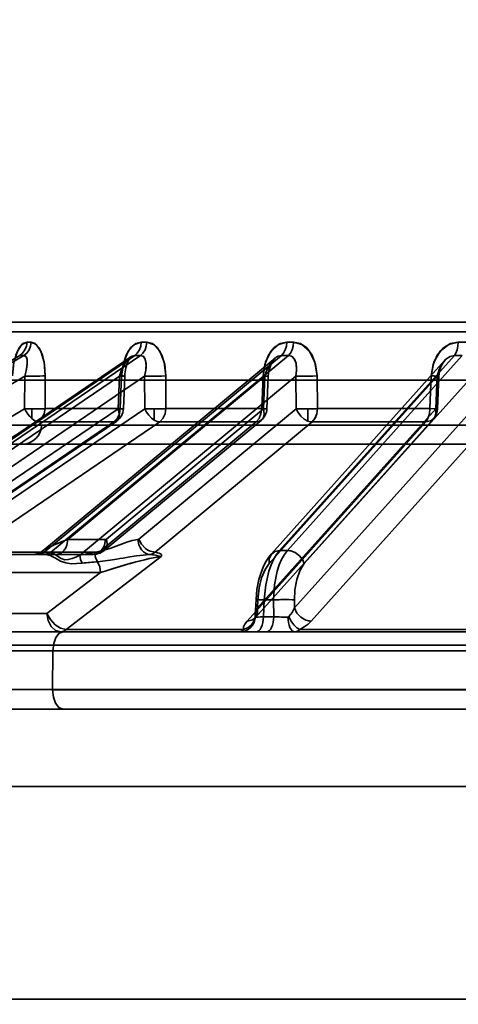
# Model space of a CAD drawing. Header units: millimetres. Extents: x -1465 to 393277, y -3788 to 454312.
# Tile 372 of 656: x 358515 to 358537, y 11625 to 11675. Entities that reach past the tile are written whole.
import ezdxf

# ---------------------------------------------------------------- set-up
doc = ezdxf.new("R2010")
doc.units = ezdxf.units.MM
doc.header["$XCLIPFRAME"] = 2
doc.layers.add('AHU03-3-68634OBJ', color=8, linetype='Continuous')
doc.layers.add('EC-MTR_250-0_7OBJ', color=8, linetype='Continuous')
picture_1 = doc.add_image_def('image1.bmp', size_in_pixel=(951, 911))

msp = doc.modelspace()

# ---------------------------------------------------------------- linework, layer by layer
at = {"layer": 'AHU03-3-68634OBJ', "color": 8, "linetype": 'Continuous', "lineweight": 35, "ltscale": 100}
for p, q in [((358697.111, 11639.827), (358429.111, 11639.827)), ((358696.611, 11635.827), (358429.611, 11635.827)), ((358696.611, 11624.827), (358429.611, 11624.827))]:
    msp.add_line(p, q, dxfattribs=at)
at = {"layer": 'EC-MTR_250-0_7OBJ', "color": 8, "linetype": 'Continuous', "lineweight": 35, "ltscale": 100}
for p, q in [((358560.959, 11659.827), (358509.141, 11659.827)), ((358560.979, 11659.34), (358508.642, 11659.34)), ((358537.608, 11658.802), (358537.207, 11658.802)), ((358497.636, 11648.028), (358514.538, 11658.115)), ((358497.853, 11648.028), (358514.755, 11658.115)), ((358520.288, 11658.044), (358505.303, 11647.842)), ((358505.507, 11647.917), (358520.485, 11658.115)), ((358505.804, 11647.919), (358520.778, 11658.115)), ((358527.736, 11657.973), (358515.726, 11648.009)), ((358515.781, 11647.919), (358528.071, 11658.115)), ((358516.136, 11647.917), (358528.428, 11658.115)), ((358520.205, 11657.938), (358520.233, 11657.981)), ((358527.968, 11648.028), (358537.003, 11658.115)), ((358528.376, 11648.028), (358537.41, 11658.115)), ((358537.003, 11658.115), (358537.41, 11658.115)), ((358520.007, 11657.375), (358520.029, 11657.478)), ((358520.029, 11657.477), (358520.054, 11657.575)), ((358520.054, 11657.574), (358520.082, 11657.665)), ((358520.082, 11657.665), (358520.113, 11657.748)), ((358520.112, 11657.747), (358520.144, 11657.821)), ((358520.144, 11657.821), (358520.175, 11657.886)), ((358520.175, 11657.886), (358520.206, 11657.939)), ((358536.497, 11657.845), (358527.548, 11647.854)), ((358536.261, 11657.373), (358536.294, 11657.475)), ((358536.293, 11657.474), (358536.331, 11657.57)), ((358498.546, 11647.348), (358514.803, 11657.05)), ((358506.078, 11647.782), (358519.689, 11657.05)), ((358508.585, 11648.599), (358520.996, 11657.05)), ((358514.803, 11657.05), (358514.793, 11655.357)), ((358515.859, 11657.057), (358515.849, 11655.364)), ((358515.849, 11655.364), (358515.859, 11657.057)), ((358517.03, 11648.599), (358527.215, 11657.05)), ((358517.638, 11647.782), (358528.808, 11657.05)), ((358519.689, 11657.05), (358519.619, 11655.357)), ((358519.736, 11655.364), (358519.805, 11657.057)), ((358519.805, 11657.057), (358519.736, 11655.364)), ((358519.9, 11655.352), (358519.97, 11657.045)), ((358519.97, 11657.045), (358519.977, 11657.158)), ((358519.97, 11657.045), (358519.977, 11657.157)), ((358519.977, 11657.157), (358519.99, 11657.268)), ((358519.99, 11657.268), (358520.007, 11657.375)), ((358520.996, 11657.05), (358521, 11655.357)), ((358522.097, 11655.364), (358522.093, 11657.057)), ((358522.097, 11655.364), (358522.093, 11657.057)), ((358527.044, 11655.364), (358527.116, 11657.057)), ((358527.215, 11657.05), (358527.143, 11655.357)), ((358527.316, 11655.351), (358527.387, 11657.043)), ((358527.387, 11657.043), (358527.398, 11657.174)), ((358527.432, 11647.348), (358536.121, 11657.05)), ((358528.808, 11657.05), (358528.827, 11655.357)), ((358529.249, 11647.348), (358537.939, 11657.05)), ((358529.904, 11657.057), (358529.921, 11655.364)), ((358529.921, 11655.364), (358529.904, 11657.057)), ((358535.81, 11657.057), (358535.739, 11655.364)), ((358536.121, 11657.05), (358536.05, 11655.357)), ((358536.137, 11655.351), (358536.209, 11657.044)), ((358536.209, 11657.044), (358536.218, 11657.157)), ((358536.218, 11657.156), (358536.236, 11657.268)), ((358536.236, 11657.267), (358536.262, 11657.374)), ((358512.261, 11656.827), (358613.961, 11656.827)), ((358497.525, 11645.056), (358514.793, 11655.357)), ((358509.711, 11648.614), (358519.619, 11655.357)), ((358511.104, 11648.622), (358521, 11655.357)), ((358515.157, 11654.851), (358515.157, 11655.351)), ((358519.736, 11655.364), (358515.849, 11655.364)), ((358519.022, 11648.622), (358527.143, 11655.357)), ((358520.695, 11648.614), (358528.827, 11655.357)), ((358521.496, 11654.769), (358521.496, 11655.351)), ((358527.044, 11655.364), (358522.097, 11655.364)), ((358526.82, 11645.056), (358536.05, 11655.357)), ((358528.74, 11645.056), (358537.97, 11655.357)), ((358529.435, 11654.723), (358529.435, 11655.352)), ((358535.739, 11655.364), (358529.921, 11655.364)), ((358498.213, 11644.376), (358515.479, 11654.677)), ((358509.487, 11647.934), (358519.397, 11654.677)), ((358509.643, 11647.981), (358519.551, 11654.723)), ((358515.669, 11654.501), (358510.789, 11654.501)), ((358511.881, 11647.942), (358521.776, 11654.677)), ((358519.397, 11654.677), (358515.479, 11654.677)), ((358515.669, 11654.501), (358610.553, 11654.501)), ((358518.639, 11647.942), (358526.762, 11654.677)), ((358518.905, 11648.034), (358527.027, 11654.769)), ((358521.532, 11647.934), (358529.662, 11654.677)), ((358526.762, 11654.677), (358521.776, 11654.677)), ((358526.292, 11644.376), (358535.525, 11654.677)), ((358526.704, 11644.55), (358535.934, 11654.851)), ((358529.606, 11644.376), (358538.833, 11654.677)), ((358535.525, 11654.677), (358529.662, 11654.677)), ((358511.789, 11653.527), (358561.124, 11653.527)), ((358518.964, 11648.599), (358517.03, 11648.599)), ((358515.545, 11647.827), (358505.516, 11647.827)), ((358518.639, 11647.942), (358511.881, 11647.942)), ((358515.313, 11647.832), (358515.22, 11647.827)), ((358515.405, 11647.849), (358515.312, 11647.832)), ((358515.494, 11647.875), (358515.404, 11647.848)), ((358515.579, 11647.912), (358515.493, 11647.875)), ((358515.834, 11647.827), (358515.545, 11647.827)), ((358515.658, 11647.957), (358515.577, 11647.911)), ((358515.729, 11648.01), (358515.656, 11647.956)), ((358516.07, 11647.919), (358515.781, 11647.919)), ((358518.336, 11647.827), (358515.834, 11647.827)), ((358518.678, 11647.896), (358518.758, 11647.934)), ((358528.376, 11648.028), (358527.968, 11648.028)), ((358516.936, 11643.942), (358521.853, 11647.712)), ((358518.718, 11646.889), (358511.175, 11646.89)), ((358518.718, 11646.889), (358515.945, 11644.765)), ((358515.945, 11644.765), (358518.718, 11646.889)), ((358526.714, 11644.661), (358526.753, 11645.487)), ((358526.82, 11645.056), (358526.84, 11645.478)), ((358527.134, 11644.599), (358527.175, 11645.478)), ((358527.66, 11645.478), (358527.175, 11645.478)), ((358527.672, 11644.599), (358527.66, 11645.478)), ((358528.74, 11645.056), (358528.735, 11645.478)), ((358515.945, 11644.765), (358511.398, 11644.765)), ((358526.681, 11644.522), (358526.682, 11644.523)), ((358526.682, 11644.523), (358526.689, 11644.533)), ((358526.692, 11644.545), (358526.685, 11644.529)), ((358526.689, 11644.533), (358526.704, 11644.55)), ((358527.672, 11644.599), (358527.134, 11644.599)), ((358513.097, 11643.827), (358526.757, 11643.827)), ((358526.099, 11643.942), (358516.936, 11643.942)), ((358526.757, 11643.827), (358527.295, 11643.827)), ((358527.295, 11643.827), (358554.115, 11643.827)), ((358539.635, 11643.942), (358529.016, 11643.942)), ((358630.245, 11643.127), (358503.725, 11643.127)), ((358507.248, 11642.845), (358554.268, 11642.845)), ((358516.24, 11640.845), (358516.258, 11642.845)), ((358516.24, 11640.845), (358506.68, 11640.845)), ((358548.71, 11640.845), (358516.24, 11640.845)), ((358548.71, 11640.827), (358516.24, 11640.827)), ((358513.121, 11639.827), (358552.882, 11639.827))]:
    msp.add_line(p, q, dxfattribs=at)
at = {"layer": 'EC-MTR_250-0_7OBJ', "color": 8, "linetype": 'Continuous', "lineweight": 35, "ltscale": 100, "flags": 128}
for points in [[(358514.159, 11657.057), (358514.218, 11657.637), (358514.338, 11658.127), (358514.506, 11658.5), (358514.705, 11658.727), (358514.916, 11658.802)], [(358514.916, 11658.802), (358514.655, 11658.686), (358514.418, 11658.332), (358514.242, 11657.768), (358514.159, 11657.057)], [(358514.538, 11658.115), (358514.688, 11658.234), (358514.809, 11658.4), (358514.887, 11658.597), (358514.916, 11658.802)], [(358514.755, 11658.115), (358514.905, 11658.234), (358515.025, 11658.4), (358515.102, 11658.597), (358515.131, 11658.802)], [(358515.131, 11658.802), (358515.395, 11658.686), (358515.633, 11658.332), (358515.8, 11657.768), (358515.859, 11657.057)], [(358515.859, 11657.057), (358515.821, 11657.637), (358515.711, 11658.127), (358515.545, 11658.5), (358515.345, 11658.727), (358515.131, 11658.802)], [(358519.805, 11657.057), (358519.879, 11657.637), (358520.039, 11658.127), (358520.265, 11658.5), (358520.533, 11658.727), (358520.817, 11658.802)], [(358520.817, 11658.801), (358520.465, 11658.686), (358520.146, 11658.332), (358519.912, 11657.768), (358519.805, 11657.057)], [(358520.817, 11658.802), (358520.792, 11658.597), (358520.723, 11658.4), (358520.617, 11658.234), (358520.485, 11658.115)], [(358520.778, 11658.115), (358520.909, 11658.234), (358521.014, 11658.4), (358521.082, 11658.597), (358521.106, 11658.802)], [(358521.106, 11658.802), (358521.461, 11658.686), (358521.781, 11658.332), (358522.008, 11657.768), (358522.093, 11657.057)], [(358522.093, 11657.057), (358522.037, 11657.637), (358521.887, 11658.127), (358521.663, 11658.5), (358521.393, 11658.727), (358521.107, 11658.801)], [(358528.344, 11658.802), (358527.915, 11658.686), (358527.525, 11658.332), (358527.241, 11657.768), (358527.116, 11657.057)], [(358527.116, 11657.057), (358527.203, 11657.637), (358527.395, 11658.127), (358527.67, 11658.5), (358527.997, 11658.727), (358528.343, 11658.801)], [(358528.071, 11658.115), (358528.179, 11658.234), (358528.267, 11658.4), (358528.323, 11658.597), (358528.344, 11658.802)], [(358528.696, 11658.802), (358528.676, 11658.597), (358528.621, 11658.4), (358528.534, 11658.234), (358528.428, 11658.115)], [(358529.904, 11657.057), (358529.832, 11657.637), (358529.647, 11658.127), (358529.374, 11658.5), (358529.045, 11658.727), (358528.696, 11658.802)], [(358528.697, 11658.801), (358529.128, 11658.686), (358529.518, 11658.332), (358529.796, 11657.768), (358529.904, 11657.057)], [(358537.207, 11658.802), (358536.716, 11658.686), (358536.272, 11658.332), (358535.949, 11657.768), (358535.81, 11657.057)], [(358535.81, 11657.057), (358535.906, 11657.637), (358536.123, 11658.127), (358536.437, 11658.5), (358536.81, 11658.727), (358537.207, 11658.802)], [(358537.207, 11658.802), (358537.191, 11658.597), (358537.149, 11658.4), (358537.083, 11658.234), (358537.003, 11658.115)], [(358514.803, 11657.05), (358514.874, 11657.314), (358514.914, 11657.546), (358514.929, 11657.747), (358514.916, 11657.908), (358514.884, 11658.019), (358514.843, 11658.079), (358514.755, 11658.115)], [(358514.803, 11657.05), (358514.889, 11657.385), (358514.927, 11657.679), (358514.916, 11657.913), (358514.856, 11658.063), (358514.755, 11658.115)], [(358519.689, 11657.05), (358519.783, 11657.314), (358519.891, 11657.546), (358520.011, 11657.747), (358520.136, 11657.908), (358520.253, 11658.019), (358520.346, 11658.079), (358520.485, 11658.115)], [(358520.233, 11657.981), (358520.257, 11658.012), (358520.275, 11658.033), (358520.286, 11658.043)], [(358520.996, 11657.05), (358521.052, 11657.314), (358521.072, 11657.546), (358521.062, 11657.747), (358521.023, 11657.908), (358520.964, 11658.019), (358520.901, 11658.079), (358520.778, 11658.115)], [(358520.996, 11657.05), (358521.057, 11657.347), (358521.069, 11657.692), (358521.021, 11657.913), (358520.917, 11658.067), (358520.778, 11658.115)], [(358527.215, 11657.05), (358527.3, 11657.314), (358527.407, 11657.546), (358527.531, 11657.747), (358527.666, 11657.908), (358527.797, 11658.019), (358527.905, 11658.079), (358528.071, 11658.115)], [(358527.397, 11657.17), (358527.418, 11657.301), (358527.445, 11657.421), (358527.479, 11657.533), (358527.518, 11657.635), (358527.559, 11657.725), (358527.601, 11657.802), (358527.643, 11657.865), (358527.681, 11657.915), (358527.716, 11657.953), (358527.746, 11657.981)], [(358527.416, 11657.293), (358527.442, 11657.41), (358527.475, 11657.52), (358527.512, 11657.62), (358527.552, 11657.711), (358527.594, 11657.79), (358527.636, 11657.856), (358527.676, 11657.909), (358527.713, 11657.951), (358527.746, 11657.98)], [(358528.808, 11657.05), (358528.846, 11657.314), (358528.846, 11657.546), (358528.812, 11657.747), (358528.747, 11657.908), (358528.663, 11658.019), (358528.58, 11658.079), (358528.428, 11658.115)], [(358528.808, 11657.05), (358528.849, 11657.347), (358528.825, 11657.692), (358528.744, 11657.913), (358528.601, 11658.067), (358528.428, 11658.115)], [(358536.121, 11657.05), (358536.221, 11657.385), (358536.371, 11657.679), (358536.563, 11657.913), (358536.78, 11658.063), (358537.003, 11658.115)], [(358536.331, 11657.57), (358536.374, 11657.658), (358536.42, 11657.737)], [(358536.374, 11657.658), (358536.42, 11657.737), (358536.468, 11657.806), (358536.517, 11657.864)], [(358515.166, 11657.044), (358515.38, 11657.044), (358515.578, 11657.046), (358515.741, 11657.051), (358515.859, 11657.057)], [(358519.97, 11657.045), (358519.958, 11657.044), (358519.938, 11657.043), (358519.924, 11657.044), (358519.909, 11657.044), (358519.891, 11657.044), (358519.849, 11657.045), (358519.801, 11657.046), (358519.747, 11657.048), (358519.689, 11657.05)], [(358519.805, 11657.057), (358519.84, 11657.055), (358519.872, 11657.053), (358519.9, 11657.051), (358519.924, 11657.049), (358519.944, 11657.048), (358519.958, 11657.046), (358519.969, 11657.045)], [(358522.093, 11657.057), (358521.865, 11657.048), (358521.565, 11657.044), (358521.253, 11657.044), (358520.996, 11657.05)], [(358520.996, 11657.05), (358521.22, 11657.045), (358521.492, 11657.043)], [(358521.492, 11657.043), (358521.833, 11657.048), (358522.093, 11657.057)], [(358527.215, 11657.05), (358527.256, 11657.048), (358527.293, 11657.047), (358527.325, 11657.045), (358527.351, 11657.044), (358527.37, 11657.044), (358527.383, 11657.043), (358527.354, 11657.045), (358527.328, 11657.047), (358527.295, 11657.048), (358527.214, 11657.052), (358527.116, 11657.057)], [(358529.904, 11657.057), (358529.645, 11657.048), (358529.333, 11657.044), (358529.034, 11657.044), (358528.808, 11657.05)], [(358529.417, 11657.045), (358529.683, 11657.049), (358529.904, 11657.057)], [(358536.209, 11657.044), (358536.197, 11657.043), (358536.18, 11657.044), (358536.164, 11657.044), (358536.144, 11657.045), (358536.121, 11657.045), (358536.095, 11657.046), (358536.035, 11657.048), (358535.965, 11657.051), (358535.889, 11657.053), (358535.81, 11657.057)], [(358536.121, 11657.05), (358536.15, 11657.048), (358536.174, 11657.047), (358536.193, 11657.045), (358536.204, 11657.044), (358536.176, 11657.044), (358536.15, 11657.044), (358536.116, 11657.045), (358536.076, 11657.047), (358536.03, 11657.048), (358535.98, 11657.05), (358535.926, 11657.052), (358535.81, 11657.057)], [(358536.121, 11657.05), (358536.14, 11657.049), (358536.158, 11657.048), (358536.172, 11657.047), (358536.185, 11657.046), (358536.195, 11657.045), (358536.205, 11657.044)], [(358515.157, 11654.851), (358515.055, 11654.956), (358514.958, 11655.079), (358514.793, 11655.357)], [(358515.849, 11655.364), (358515.788, 11655.36), (358515.723, 11655.358), (358515.655, 11655.356), (358515.588, 11655.354), (358515.522, 11655.353), (358515.459, 11655.352), (358515.399, 11655.351), (358515.343, 11655.351), (358515.29, 11655.351), (358515.239, 11655.351), (358515.192, 11655.351), (358515.157, 11655.351)], [(358515.849, 11655.364), (358515.799, 11655.088), (358515.671, 11654.85), (358515.479, 11654.677)], [(358519.736, 11655.364), (358519.691, 11655.088), (358519.573, 11654.849), (358519.397, 11654.677)], [(358519.397, 11654.677), (358519.486, 11654.692), (358519.562, 11654.731), (358519.621, 11654.794), (358519.661, 11654.878), (358519.682, 11654.981), (358519.681, 11655.097), (358519.619, 11655.357)], [(358519.871, 11655.355), (358519.896, 11655.351), (358519.808, 11655.352), (358519.619, 11655.357)], [(358519.736, 11655.364), (358519.871, 11655.355)], [(358521.496, 11654.769), (358521.35, 11654.877), (358521.213, 11655.017), (358521.094, 11655.18), (358521, 11655.357)], [(358521.496, 11655.351), (358521.457, 11655.351), (358521.411, 11655.351), (358521.362, 11655.351), (358521.309, 11655.351), (358521.252, 11655.352), (358521.192, 11655.353), (358521.129, 11655.354), (358521.065, 11655.355), (358521, 11655.357)], [(358521.496, 11655.351), (358521.531, 11655.351), (358521.576, 11655.351), (358521.623, 11655.352), (358521.672, 11655.352), (358521.725, 11655.353), (358521.782, 11655.354), (358521.842, 11655.355), (358521.904, 11655.357), (358521.968, 11655.359), (358522.033, 11655.361), (358522.097, 11655.364)], [(358522.097, 11655.364), (358522.054, 11655.088), (358521.943, 11654.85), (358521.776, 11654.677)], [(358527.044, 11655.364), (358527.007, 11655.088), (358526.909, 11654.85), (358526.762, 11654.677)], [(358527.044, 11655.364), (358527.008, 11655.093), (358526.912, 11654.854), (358526.762, 11654.677)], [(358526.762, 11654.677), (358526.874, 11654.692), (358526.972, 11654.731), (358527.054, 11654.794), (358527.117, 11654.878), (358527.159, 11654.981), (358527.177, 11655.097), (358527.143, 11655.357)], [(358527.044, 11655.364), (358527.229, 11655.355), (358527.312, 11655.351), (358527.283, 11655.352), (358527.143, 11655.357)], [(358528.827, 11655.357), (358528.891, 11655.355), (358528.957, 11655.353), (358529.022, 11655.352), (358529.086, 11655.351), (358529.146, 11655.351), (358529.204, 11655.351), (358529.258, 11655.351), (358529.308, 11655.351), (358529.356, 11655.351), (358529.4, 11655.352), (358529.435, 11655.352)], [(358529.435, 11654.723), (358529.245, 11654.824), (358529.071, 11654.972), (358528.927, 11655.155), (358528.827, 11655.357)], [(358529.435, 11655.352), (358529.473, 11655.352), (358529.519, 11655.353), (358529.566, 11655.354), (358529.618, 11655.355), (358529.674, 11655.356), (358529.733, 11655.357), (358529.794, 11655.359), (358529.857, 11655.361), (358529.921, 11655.364)], [(358529.921, 11655.364), (358529.857, 11655.361), (358529.794, 11655.359), (358529.733, 11655.357), (358529.674, 11655.356), (358529.618, 11655.355), (358529.566, 11655.354), (358529.519, 11655.353), (358529.473, 11655.352), (358529.435, 11655.352)], [(358529.921, 11655.364), (358529.89, 11655.101), (358529.805, 11654.866), (358529.662, 11654.677)], [(358529.921, 11655.364), (358529.887, 11655.088), (358529.797, 11654.85), (358529.662, 11654.677)], [(358535.739, 11655.364), (358535.71, 11655.088), (358535.636, 11654.85), (358535.525, 11654.677)], [(358535.525, 11654.677), (358535.636, 11654.85), (358535.711, 11655.088), (358535.739, 11655.364)], [(358535.525, 11654.677), (358535.771, 11654.731), (358535.874, 11654.794), (358535.957, 11654.878), (358536.017, 11654.981), (358536.054, 11655.097), (358536.05, 11655.357)], [(358535.739, 11655.364), (358535.967, 11655.355), (358536.105, 11655.351), (358536.134, 11655.352), (358536.05, 11655.357)], [(358515.157, 11654.851), (358515.244, 11654.778), (358515.328, 11654.724), (358515.407, 11654.69), (358515.479, 11654.677)], [(358521.496, 11654.769), (358521.641, 11654.702), (358521.776, 11654.677)], [(358529.435, 11654.723), (358529.493, 11654.704), (358529.662, 11654.677)], [(358517.03, 11648.599), (358516.827, 11648.523), (358516.647, 11648.452), (358516.489, 11648.388), (358516.35, 11648.33), (358516.227, 11648.276), (358516.12, 11648.228), (358516.027, 11648.184), (358515.946, 11648.144), (358515.878, 11648.107), (358515.82, 11648.074), (358515.772, 11648.043), (358515.734, 11648.015)], [(358517.03, 11648.599), (358516.822, 11648.521), (358516.633, 11648.448), (358516.464, 11648.379), (358516.314, 11648.316), (358516.183, 11648.258), (358516.067, 11648.204), (358515.944, 11648.143), (358515.854, 11648.093), (358515.792, 11648.056), (358515.75, 11648.028)], [(358516.403, 11647.827), (358516.513, 11647.839), (358516.625, 11647.879), (358516.736, 11647.95), (358516.836, 11648.049), (358516.918, 11648.172), (358516.979, 11648.311), (358517.03, 11648.599)], [(358517.03, 11648.599), (358516.979, 11648.311), (358516.919, 11648.173), (358516.837, 11648.05), (358516.737, 11647.95), (358516.626, 11647.879), (358516.513, 11647.84), (358516.403, 11647.827)], [(358518.336, 11647.827), (358518.448, 11647.84), (358518.563, 11647.881), (358518.673, 11647.952), (358518.772, 11648.052), (358518.854, 11648.174), (358518.913, 11648.312), (358518.964, 11648.599)], [(358520.644, 11648.59), (358520.359, 11648.541), (358520.078, 11648.461), (358519.799, 11648.362), (358519.66, 11648.309), (358519.521, 11648.257), (358519.382, 11648.205), (358519.242, 11648.154), (358518.963, 11648.059), (358518.4, 11647.919)], [(358518.4, 11647.919), (358518.963, 11648.059), (358519.243, 11648.154), (358519.382, 11648.205), (358519.521, 11648.256), (358519.66, 11648.309), (358519.799, 11648.362), (358520.078, 11648.461), (358520.359, 11648.541), (358520.644, 11648.59)], [(358519.022, 11648.622), (358519.056, 11648.371), (358519.038, 11648.25), (358518.995, 11648.143), (358518.929, 11648.055), (358518.843, 11647.992), (358518.639, 11647.942)], [(358518.994, 11648.605), (358518.964, 11648.599)], [(358519.022, 11648.622), (358518.994, 11648.605)], [(358520.644, 11648.591), (358520.662, 11648.595), (358520.679, 11648.603), (358520.695, 11648.614)], [(358521.247, 11647.823), (358521.142, 11647.844), (358521.035, 11647.89), (358520.932, 11647.964), (358520.838, 11648.063), (358520.76, 11648.183), (358520.701, 11648.316), (358520.644, 11648.591)], [(358520.695, 11648.614), (358520.835, 11648.354), (358521.042, 11648.135), (358521.161, 11648.051), (358521.286, 11647.988), (358521.532, 11647.934)], [(358515.545, 11647.827), (358515.605, 11647.833), (358515.666, 11647.85), (358515.725, 11647.879), (358515.781, 11647.919)], [(358515.734, 11648.015), (358515.706, 11647.991), (358515.688, 11647.97), (358515.681, 11647.952), (358515.686, 11647.937), (358515.705, 11647.927), (358515.738, 11647.921), (358515.781, 11647.919)], [(358515.696, 11647.978), (358515.686, 11647.947), (358515.708, 11647.928)], [(358515.724, 11648.007), (358515.696, 11647.978)], [(358515.708, 11647.928), (358515.781, 11647.919)], [(358515.75, 11648.028), (358515.724, 11648.007)], [(358515.834, 11647.827), (358515.847, 11647.827), (358515.86, 11647.827), (358515.872, 11647.826)], [(358515.872, 11647.826), (358516.006, 11647.849), (358516.136, 11647.917)], [(358517.773, 11647.373), (358517.465, 11647.348), (358517.198, 11647.347), (358516.923, 11647.383), (358516.655, 11647.481), (358516.386, 11647.628), (358516.118, 11647.763), (358515.872, 11647.826)], [(358516.07, 11647.919), (358516.093, 11647.919), (358516.114, 11647.918), (358516.136, 11647.917)], [(358516.136, 11647.917), (358516.322, 11647.85), (358516.492, 11647.738), (358516.679, 11647.613), (358516.873, 11647.551), (358517.051, 11647.561), (358517.254, 11647.618), (358517.431, 11647.687), (358517.638, 11647.782)], [(358517.638, 11647.782), (358517.818, 11647.817), (358518.4, 11647.919)], [(358517.638, 11647.782), (358517.685, 11647.567), (358517.773, 11647.373)], [(358517.638, 11647.782), (358517.685, 11647.569), (358517.773, 11647.373)], [(358518.336, 11647.827), (358518.493, 11647.857), (358518.639, 11647.942)], [(358518.337, 11647.827), (358518.423, 11647.831), (358518.509, 11647.844), (358518.594, 11647.866), (358518.678, 11647.896), (358518.758, 11647.934), (358518.834, 11647.981), (358518.905, 11648.034)], [(358518.565, 11647.449), (358518.454, 11647.67), (358518.4, 11647.919)], [(358518.565, 11647.45), (358519.217, 11647.527), (358519.551, 11647.58), (358519.72, 11647.609), (358519.89, 11647.637), (358520.062, 11647.667), (358520.236, 11647.696), (358520.583, 11647.751), (358520.923, 11647.795), (358521.246, 11647.823)], [(358521.532, 11647.934), (358521.394, 11647.858), (358521.247, 11647.823)], [(358521.247, 11647.823), (358521.408, 11647.81), (358521.556, 11647.787), (358521.693, 11647.754), (358521.77, 11647.73), (358521.853, 11647.712)], [(358521.853, 11647.712), (358521.77, 11647.73), (358521.693, 11647.754), (358521.556, 11647.787), (358521.408, 11647.81), (358521.247, 11647.823)], [(358521.853, 11647.712), (358521.875, 11647.765), (358521.861, 11647.813), (358521.819, 11647.854), (358521.749, 11647.89), (358521.658, 11647.915), (358521.532, 11647.934)], [(358527.548, 11647.854), (358527.406, 11647.677), (358527.278, 11647.479), (358527.163, 11647.259), (358527.062, 11647.025)], [(358527.968, 11648.028), (358527.808, 11647.819), (358527.663, 11647.57), (358527.533, 11647.284), (358527.42, 11646.966), (358527.254, 11646.256), (358527.175, 11645.478)], [(358527.968, 11648.028), (358527.726, 11647.98), (358527.528, 11647.83), (358527.427, 11647.601), (358527.432, 11647.348)], [(358527.66, 11645.478), (358527.706, 11646.256), (358527.849, 11646.966), (358527.952, 11647.284), (358528.075, 11647.57), (358528.217, 11647.819), (358528.376, 11648.028)], [(358528.551, 11648.007), (358528.506, 11648.016), (358528.376, 11648.028)], [(358529.249, 11647.348), (358529.157, 11647.558), (358528.996, 11647.759), (358528.782, 11647.917), (358528.551, 11648.007)], [(358518.565, 11647.449), (358518.671, 11647.19), (358518.718, 11646.889)], [(358521.853, 11647.712), (358521.663, 11647.692), (358521.453, 11647.654), (358521.235, 11647.608), (358520.988, 11647.551), (358520.773, 11647.497), (358520.539, 11647.436), (358520.258, 11647.359), (358519.997, 11647.285), (358519.717, 11647.203), (358519.361, 11647.095), (358518.949, 11646.966), (358518.718, 11646.889)], [(358518.718, 11646.889), (358518.956, 11646.968), (358519.38, 11647.101), (358519.733, 11647.208), (358520.01, 11647.289), (358520.277, 11647.365), (358520.555, 11647.44), (358520.785, 11647.5), (358521.002, 11647.554), (358521.243, 11647.61), (358521.46, 11647.655), (358521.671, 11647.693), (358521.853, 11647.712)], [(358526.84, 11645.478), (358526.909, 11646.093), (358527.039, 11646.608), (358527.226, 11647.049), (358527.432, 11647.348)], [(358529.249, 11647.348), (358529.014, 11646.982), (358528.854, 11646.533), (358528.758, 11645.997), (358528.735, 11645.478)], [(358527.062, 11647.025), (358526.976, 11646.78), (358526.905, 11646.528), (358526.847, 11646.27), (358526.802, 11646.008), (358526.771, 11645.747), (358526.753, 11645.487)], [(358526.753, 11645.487), (358526.77, 11645.489), (358526.784, 11645.489), (358526.801, 11645.489), (358526.822, 11645.489), (358526.846, 11645.488), (358526.874, 11645.488), (358526.938, 11645.486), (358527.011, 11645.484), (358527.091, 11645.481), (358527.175, 11645.478)], [(358526.84, 11645.478), (358526.804, 11645.481), (358526.789, 11645.482), (358526.777, 11645.483), (358526.766, 11645.484), (358526.754, 11645.486)], [(358528.036, 11645.487), (358528.253, 11645.489), (358528.454, 11645.488), (358528.618, 11645.484), (358528.735, 11645.478)], [(358515.945, 11644.765), (358516.122, 11644.454), (358516.369, 11644.192), (358516.508, 11644.091), (358516.653, 11644.014), (358516.936, 11643.942)], [(358516.936, 11643.942), (358516.653, 11644.014), (358516.508, 11644.091), (358516.369, 11644.192), (358516.122, 11644.454), (358515.945, 11644.765)], [(358516.651, 11643.827), (358516.39, 11643.897), (358516.167, 11644.098), (358516.011, 11644.402), (358515.945, 11644.765)], [(358526.292, 11644.376), (358526.54, 11644.43), (358526.643, 11644.493), (358526.726, 11644.577), (358526.787, 11644.679), (358526.824, 11644.796), (358526.82, 11645.056)], [(358526.714, 11644.661), (358526.746, 11644.854), (358526.82, 11645.056)], [(358526.82, 11645.056), (358526.746, 11644.854), (358526.714, 11644.661)], [(358528.448, 11644.612), (358528.616, 11644.825), (358528.74, 11645.056)], [(358528.74, 11645.056), (358528.616, 11644.825), (358528.448, 11644.612)], [(358529.606, 11644.376), (358529.331, 11644.43), (358529.072, 11644.577), (358528.865, 11644.796), (358528.74, 11645.056)], [(358525.927, 11643.827), (358526.21, 11643.88), (358526.349, 11643.95), (358526.473, 11644.048), (358526.576, 11644.169), (358526.652, 11644.305), (358526.718, 11644.589)], [(358526.714, 11644.612), (358526.659, 11644.392), (358526.525, 11644.187), (358526.327, 11644.03), (358526.099, 11643.942)], [(358526.292, 11644.376), (358526.176, 11644.22), (358526.112, 11644.075), (358526.099, 11643.942)], [(358526.714, 11644.66), (358526.709, 11644.611), (358526.701, 11644.572), (358526.692, 11644.545), (358526.685, 11644.529)], [(358526.718, 11644.589), (358526.714, 11644.599), (358526.714, 11644.612)], [(358526.718, 11644.589), (358526.737, 11644.588), (358526.766, 11644.588), (358526.855, 11644.59), (358526.979, 11644.594), (358527.134, 11644.599)], [(358527.134, 11644.599), (358527.104, 11644.312), (358527.068, 11644.174), (358527.019, 11644.052), (358526.96, 11643.952), (358526.893, 11643.881), (358526.825, 11643.84), (358526.757, 11643.827)], [(358527.295, 11643.827), (358527.362, 11643.84), (358527.431, 11643.881), (358527.497, 11643.952), (358527.557, 11644.052), (358527.606, 11644.174), (358527.642, 11644.312), (358527.672, 11644.599)], [(358528.049, 11644.59), (358527.951, 11644.591), (358527.672, 11644.599)], [(358528.448, 11644.612), (358528.433, 11644.599), (358528.416, 11644.591), (358528.399, 11644.589)], [(358528.399, 11644.589), (358528.428, 11644.305), (358528.461, 11644.169), (358528.507, 11644.048), (358528.562, 11643.95), (358528.623, 11643.88), (358528.686, 11643.84), (358528.748, 11643.827)], [(358529.016, 11643.942), (358528.865, 11644.03), (358528.704, 11644.187), (358528.558, 11644.392), (358528.448, 11644.612)], [(358529.016, 11643.942), (358529.242, 11644.074), (358529.442, 11644.22), (358529.606, 11644.376)], [(358529.438, 11644.397), (358529.481, 11644.388), (358529.606, 11644.376)], [(358516.258, 11642.845), (358516.3, 11643.217), (358516.412, 11643.53), (358516.583, 11643.748), (358516.789, 11643.827)], [(358516.936, 11643.942), (358516.845, 11643.879), (358516.749, 11643.84), (358516.651, 11643.827)], [(358516.651, 11643.827), (358516.749, 11643.84), (358516.845, 11643.879), (358516.936, 11643.942)], [(358526.099, 11643.942), (358526.042, 11643.878), (358525.984, 11643.84), (358525.927, 11643.827)], [(358528.748, 11643.827), (358528.841, 11643.84), (358528.931, 11643.878), (358529.016, 11643.942)], [(358516.24, 11640.827), (358516.279, 11640.449), (358516.39, 11640.131), (358516.562, 11639.908), (358516.771, 11639.827)]]:
    msp.add_lwpolyline(points, dxfattribs=at)
at = {"layer": 'EC-MTR_250-0_7OBJ', "color": 8, "linetype": 'Continuous', "lineweight": 35, "ltscale": 100}
for centre, radius, start, end in [((358515.023, 11681.266), 22.464, 269.7263, 270.2737), ((358515.023, 11681.089), 22.287, 269.7242, 270.2758), ((358520.962, 11699.431), 40.63, 269.7964, 270.2036), ((358520.962, 11699.222), 40.421, 269.7953, 270.2047), ((358528.52, 11719.076), 60.275, 269.83275, 270.16725), ((358528.52, 11718.867), 60.066, 269.83217, 270.16783), ((358514.647, 11681.243), 23.128, 269.7303, 270.2697), ((358514.647, 11681.06), 22.946, 269.7282, 270.2718), ((358520.632, 11699.945), 41.831, 269.7993, 270.2007), ((358520.632, 11699.73), 41.615, 269.7983, 270.2017), ((358528.249, 11720.17), 62.056, 269.83517, 270.16483), ((358528.249, 11719.955), 61.841, 269.83459, 270.16541), ((358537.206, 11738.84), 80.725, 269.85543, 270.14457), ((358515.252, 11673.803), 16.759, 268.4618, 269.706), ((358515.252, 11672.799), 17.448, 268.4925, 269.6876), ((358515.247, 11672.534), 17.183, 268.4832, 269.6967), ((358519.101, 11655.385), 0.8, 304.2372, 357.6409), ((358526.516, 11655.385), 0.8, 309.6673, 357.5651), ((358535.338, 11655.385), 0.8, 318.1389, 357.5833), ((358514.67, 11654.527), 1, 270, 358.5), ((358522.134, 11606.127), 41.476, 94.9365, 96.0362), ((358521.868, 11608.901), 38.69, 94.8969, 96.0758), ((358528.238, 11630.187), 15.301, 90.7542, 92.1659), ((358527.388, 11644.628), 0.675, 177.2327, 181.3641), ((358527.372, 11644.628), 0.659, 177.1821, 181.4144), ((358528.236, 11659.411), 14.823, 267.817, 269.2754), ((358528.272, 11660.609), 16.021, 269.2001, 270.4509), ((358528.27, 11659.66), 15.072, 269.1607, 270.4903)]:
    msp.add_arc(centre, radius, start, end, dxfattribs=at)

# ---------------------------------------------------------------- pictures from other files: only their frames are drawn
at = {"color": 8, "lineweight": 13}
image = msp.add_image(picture_1, insert=(357606.986, 12545.821), size_in_units=(1986.021, 1904.625), rotation=-90, dxfattribs=at)
image.set_boundary_path([(-0.5, -0.5), (950.5, 910.5)])

doc.saveas('drawing.dxf')
